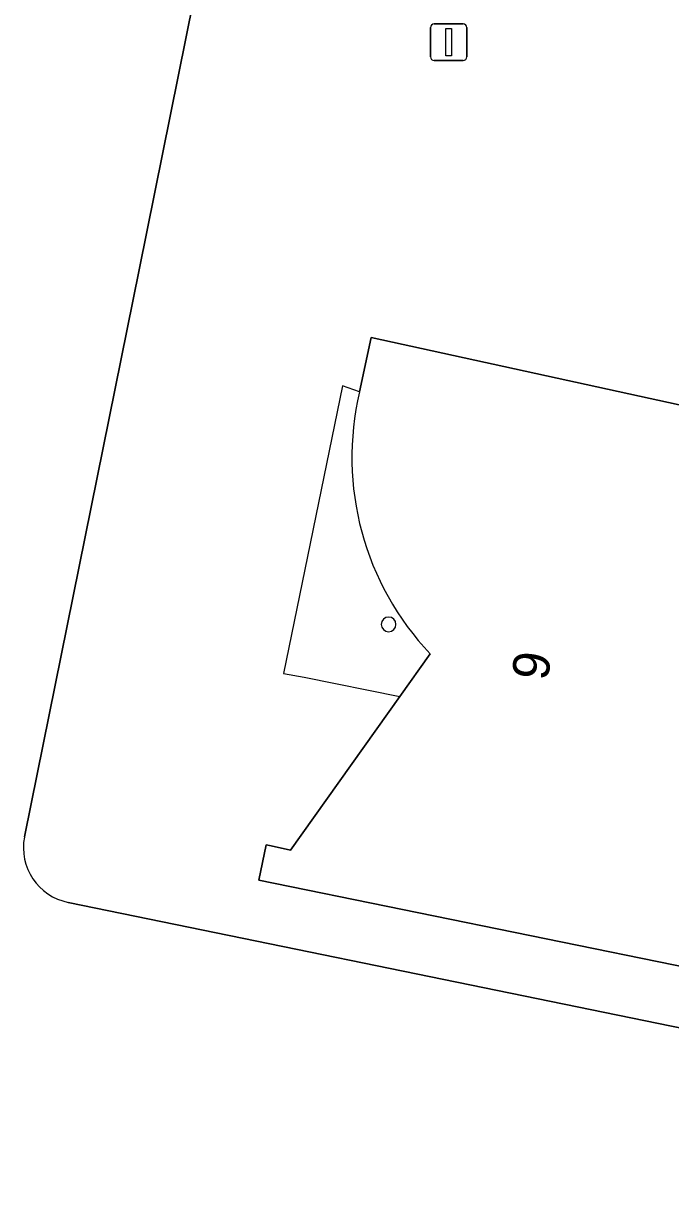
# Model space of a CAD drawing. Extents: x 157692 to 159674, y 381452 to 383291.
# Drawn here: x 158623.71 to 158641.37, y 382474.76 to 382506.73 of the extents above; entities that cross this region are included whole.
import ezdxf

# ---------------------------------------------------------------- set-up
doc = ezdxf.new("R2010")
doc.units = 0
for name, color, linetype in [('IMGEO_Erf', 7, 'Continuous'), ('IMGEO_Lichtmast', 7, 'Continuous'), ('IMGEO_Pand', 7, 'Continuous'), ('IMGEO_Pand_nummerreeks', 7, 'Continuous'), ('IMGEO_Pand_overbouw', 7, 'Continuous')]:
    doc.layers.add(name, color=color, linetype=linetype)

msp = doc.modelspace()

# ---------------------------------------------------------------- linework, layer by layer
at = {"layer": 'IMGEO_Erf'}
for points in [[(158640.588, 382568.136), (158640.52, 382567.709), (158626.862, 382500), (158623.922, 382485.426), (158623.734, 382484.523)], [(158623.734, 382484.523), (158623.922, 382485.426), (158626.862, 382500), (158640.52, 382567.709), (158640.588, 382568.136)], [(158669.746, 382556.836), (158667.046, 382543.705), (158666.49, 382540.974), (158663.161, 382524.759), (158658.077, 382500), (158656.92, 382494.363), (158656.645, 382493.021), (158656.359, 382491.63), (158653.663, 382478.545), (158630.135, 382483.344), (158630.328, 382484.306), (158630.47, 382484.285), (158630.999, 382484.165), (158633.978, 382488.36), (158634.812, 382489.522)], [(158632.882, 382496.671), (158633.194, 382498.154), (158641.899, 382496.255), (158642.67, 382500), (158645.422, 382513.365), (158636.663, 382515.104), (158636.852, 382516.055), (158636.95, 382516.029), (158637.508, 382515.919), (158640.481, 382520.093), (158641.321, 382521.275)], [(158624.93, 382482.738), (158654.932, 382476.585), (158663.994, 382474.763)], [(158663.994, 382474.763), (158654.932, 382476.585), (158624.93, 382482.738)]]:
    msp.add_lwpolyline(points, dxfattribs=at)
for centre, radius, start, end in [((158640.438, 382494.876), 7.766, 166.6349, 223.5808), ((158633.675, 382490.327), 0.2, 90, 270), ((158633.675, 382490.327), 0.2, 270, 90), ((158625.23, 382484.232), 1.524, 169.0116, 258.6348), ((158625.23, 382484.232), 1.524, 169.0116, 258.6348)]:
    msp.add_arc(centre, radius, start, end, dxfattribs=at)
at = {"layer": 'IMGEO_Lichtmast'}
for p, q in [((158634.919, 382506.715), (158635.709, 382506.715)), ((158635.709, 382506.715), (158634.919, 382506.715)), ((158634.819, 382505.815), (158634.819, 382506.615)), ((158634.819, 382506.615), (158634.819, 382505.815)), ((158635.809, 382506.615), (158635.809, 382505.815)), ((158635.809, 382505.815), (158635.809, 382506.615)), ((158635.709, 382505.715), (158634.919, 382505.715)), ((158634.919, 382505.715), (158635.709, 382505.715))]:
    msp.add_line(p, q, dxfattribs=at)
msp.add_lwpolyline([(158635.239, 382506.59), (158635.389, 382506.59), (158635.389, 382505.84), (158635.239, 382505.84), (158635.239, 382506.59)], dxfattribs=at)
for centre, start, end in [((158634.919, 382506.615), 90, 180), ((158634.919, 382506.615), 90, 180), ((158635.709, 382506.615), 0, 90), ((158635.709, 382506.615), 360, 90), ((158634.919, 382505.815), 180, 270), ((158634.919, 382505.815), 180, 270), ((158635.709, 382505.815), 270, 0), ((158635.709, 382505.815), 270, 0)]:
    msp.add_arc(centre, 0.1, start, end, dxfattribs=at)
at = {"layer": 'IMGEO_Pand'}
msp.add_lwpolyline([(158634.812, 382489.522), (158633.978, 382488.36), (158630.999, 382484.165), (158630.47, 382484.285), (158630.328, 382484.306), (158630.135, 382483.344), (158653.663, 382478.545), (158656.359, 382491.63), (158656.645, 382493.021), (158641.858, 382496.044), (158641.899, 382496.255), (158633.194, 382498.154), (158632.882, 382496.671)], dxfattribs=at)
for centre, radius, start, end in [((158640.438, 382494.876), 7.766, 166.6349, 223.5808), ((158633.675, 382490.327), 0.2, 90, 270), ((158633.675, 382490.327), 0.2, 270, 90)]:
    msp.add_arc(centre, radius, start, end, dxfattribs=at)
at = {"layer": 'IMGEO_Pand_overbouw'}
msp.add_lwpolyline([(158632.882, 382496.671), (158632.412, 382496.837), (158630.805, 382488.986), (158631.369, 382488.889), (158633.978, 382488.36), (158634.812, 382489.522)], dxfattribs=at)
msp.add_arc((158640.438, 382494.876), 7.766, 166.6349, 223.5808, dxfattribs=at)

# ---------------------------------------------------------------- texts
at = {"layer": 'IMGEO_Pand_nummerreeks'}
msp.add_text('9', height=1, rotation=82.3307, dxfattribs=at).set_placement((158638.019, 382488.769))

doc.saveas('drawing.dxf')
